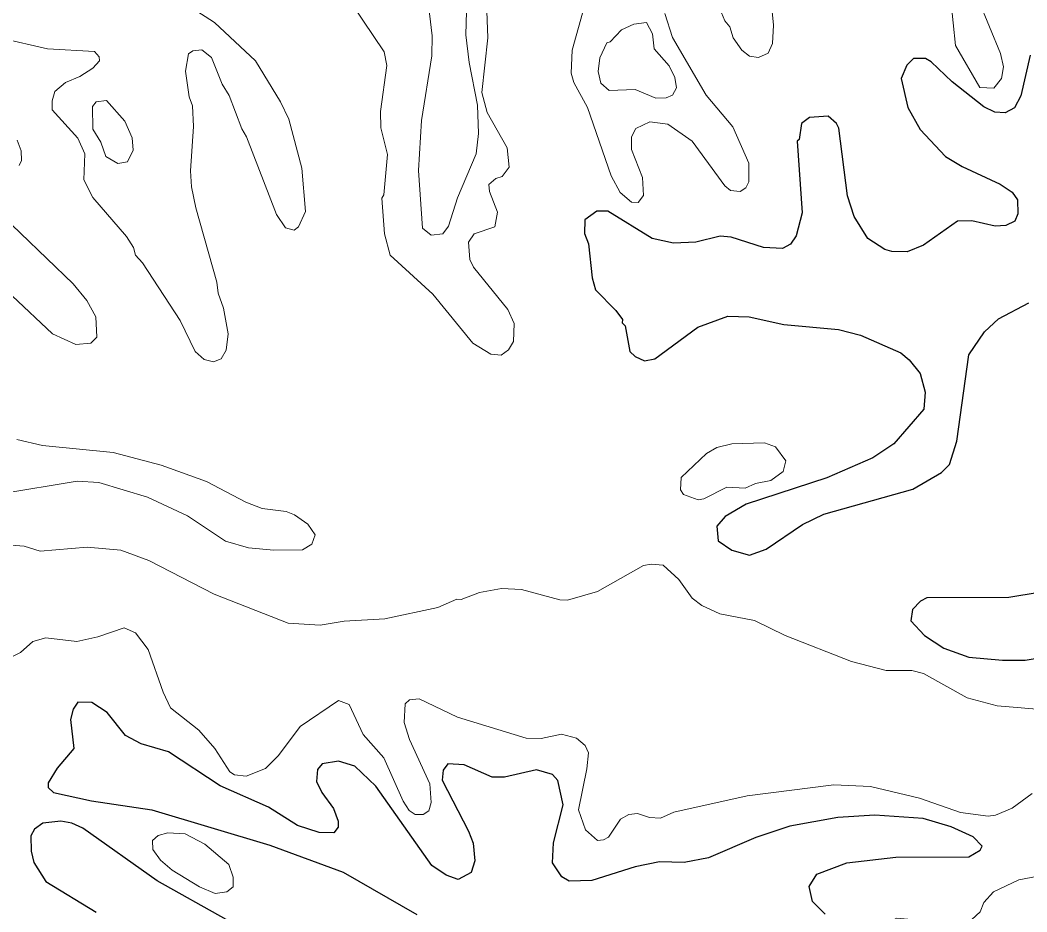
# Model space of a CAD drawing. Extents: x 763.2 to 816.8, y 7896.5 to 7952.7.
# Drawn here: x 793.638 to 796.889, y 7907.052 to 7909.931 of the extents above; entities that cross this region are included whole.
import ezdxf

# ---------------------------------------------------------------- set-up
doc = ezdxf.new("R2010")
doc.units = 0
doc.header["$LTSCALE"] = 0.064
doc.layers.add('1', color=7, linetype='Continuous', lineweight=25)
doc.layers.add('2', color=7, linetype='Continuous', lineweight=13)

msp = doc.modelspace()

# ---------------------------------------------------------------- linework, layer by layer
at = {"layer": '1'}
for points in [[(796.8998, 7909.8176), (796.8699, 7909.6862), (796.8492, 7909.648), (796.8194, 7909.6312), (796.7862, 7909.6333), (796.7504, 7909.6507), (796.648, 7909.7318), (796.5806, 7909.7966), (796.5623, 7909.8068), (796.5232, 7909.8069), (796.5016, 7909.7855), (796.4828, 7909.7426), (796.505, 7909.6491), (796.5446, 7909.5774), (796.627, 7909.4902), (796.6804, 7909.458), (796.803, 7909.4016), (796.8416, 7909.3754), (796.8589, 7909.3505), (796.8604, 7909.3057), (796.8501, 7909.2823), (796.8217, 7909.2682), (796.7866, 7909.2662), (796.7119, 7909.2825), (796.6649, 7909.2823), (796.5554, 7909.2042), (796.5029, 7909.1828), (796.453, 7909.184), (796.4304, 7909.1904), (796.3753, 7909.2258), (796.3311, 7909.2964), (796.3101, 7909.364), (796.2817, 7909.5823), (796.2748, 7909.5968), (796.2471, 7909.6208), (796.1868, 7909.616), (796.1612, 7909.5968), (796.1534, 7909.5458), (796.1474, 7909.5398), (796.1635, 7909.3088), (796.1437, 7909.2341), (796.126, 7909.2077), (796.1002, 7909.194), (796.0385, 7909.1967), (795.9343, 7909.2297), (795.8982, 7909.2331)], [(795.5003, 7909.3138), (795.4613, 7909.2864), (795.4606, 7909.2425), (795.4737, 7909.2088), (795.4854, 7909.0992), (795.4963, 7909.0598), (795.5616, 7908.9939), (795.5829, 7908.9644), (795.5826, 7908.9535), (795.5919, 7908.944), (795.6073, 7908.8614), (795.6238, 7908.8452), (795.6542, 7908.8309), (795.6878, 7908.8377), (795.827, 7908.9398), (795.9237, 7908.9751), (795.9928, 7908.9735), (796.1043, 7908.9485), (796.2813, 7908.9326), (796.3517, 7908.9142), (796.4825, 7908.8569), (796.5096, 7908.8344), (796.5444, 7908.79), (796.5611, 7908.7297), (796.5565, 7908.6754), (796.4596, 7908.5633), (796.392, 7908.5176), (796.2431, 7908.4532), (795.983, 7908.3687), (795.9151, 7908.3287), (795.8878, 7908.2971), (795.8926, 7908.2496), (795.9363, 7908.2196), (795.9934, 7908.2032), (796.047, 7908.2233), (796.1647, 7908.3026), (796.2335, 7908.3361), (796.5213, 7908.4163), (796.614, 7908.4707), (796.6398, 7908.4968), (796.6631, 7908.5719), (796.7014, 7908.8502), (796.7528, 7908.9245), (796.7981, 7908.9668), (796.8958, 7909.0182)], [(795.8982, 7909.2331), (795.8201, 7909.2145), (795.7478, 7909.2111), (795.679, 7909.2258), (795.5359, 7909.3136), (795.5003, 7909.3138)], [(796.9288, 7908.0827), (796.8309, 7908.0665), (796.5663, 7908.0662), (796.5452, 7908.0548), (796.5195, 7908.028), (796.5141, 7907.9911), (796.5588, 7907.9441), (796.6216, 7907.9035), (796.7021, 7907.8744), (796.8105, 7907.8643), (796.8843, 7907.8644), (796.9927, 7907.8825)], [(796.4661, 7907.2282), (796.7019, 7907.23), (796.7387, 7907.2513), (796.7449, 7907.2639), (796.7158, 7907.2939), (796.6452, 7907.3268), (796.554, 7907.3532), (796.3979, 7907.3646), (796.2787, 7907.3564), (796.1235, 7907.3282), (796.0142, 7907.2917), (795.8606, 7907.2265), (795.7824, 7907.2119), (795.7028, 7907.2133), (795.6246, 7907.1969), (795.4841, 7907.1529), (795.4107, 7907.1511), (795.3876, 7907.1649), (795.3567, 7907.2102), (795.3602, 7907.2751), (795.3913, 7907.3979), (795.3748, 7907.4756), (795.3572, 7907.4955), (795.3051, 7907.5107), (795.2023, 7907.4872), (795.162, 7907.4865), (795.0724, 7907.5272), (795.0195, 7907.53), (795.0044, 7907.5093), (795.0005, 7907.4767), (795.0858, 7907.313), (795.1005, 7907.2735), (795.1069, 7907.2166), (795.0948, 7907.1789), (795.0527, 7907.1563), (795.0141, 7907.1705), (794.9679, 7907.2018), (794.7865, 7907.4583), (794.7185, 7907.5225), (794.6665, 7907.5387), (794.6137, 7907.5294), (794.598, 7907.5113), (794.5951, 7907.4732), (794.6123, 7907.437), (794.65, 7907.386), (794.6648, 7907.3452), (794.6645, 7907.3254), (794.6511, 7907.3075), (794.6037, 7907.3084), (794.5334, 7907.3312), (794.4399, 7907.3901), (794.2835, 7907.4592), (794.1176, 7907.5683), (794.029, 7907.5942), (793.9786, 7907.6209), (793.9189, 7907.696), (793.8699, 7907.7274), (793.8247, 7907.7287), (793.8088, 7907.7064), (793.8007, 7907.6727), (793.8118, 7907.579), (793.7578, 7907.5158), (793.7287, 7907.4689), (793.7289, 7907.453), (793.7458, 7907.4376), (793.868, 7907.4104), (794.0634, 7907.3811), (794.444, 7907.2678), (794.6813, 7907.1806), (794.9187, 7907.0438)], [(794.3038, 7907.0274), (794.0806, 7907.1527), (793.8399, 7907.3227), (793.8053, 7907.3383), (793.7693, 7907.3446), (793.7112, 7907.3387), (793.6839, 7907.3185), (793.6725, 7907.2972), (793.6736, 7907.2481), (793.6821, 7907.2115), (793.7213, 7907.1501), (793.8835, 7907.0511)], [(796.2374, 7907.0449), (796.1974, 7907.0854), (796.1867, 7907.1338), (796.2111, 7907.1733), (796.3076, 7907.21), (796.4661, 7907.2282)]]:
    msp.add_lwpolyline(points, dxfattribs=at)
at = {"layer": '2'}
for points in [[(796.6203, 7910.0918), (796.6035, 7910.1526), (796.5744, 7910.1937), (796.5617, 7910.2269), (796.5715, 7910.3581), (796.5878, 7910.4158), (796.6142, 7910.4275), (796.6431, 7910.4076), (796.6607, 7910.2596), (796.7059, 7910.147), (796.7334, 7909.9957), (796.8041, 7909.823), (796.8143, 7909.7797), (796.8074, 7909.7424), (796.7823, 7909.7116), (796.7372, 7909.7136), (796.6584, 7909.8494), (796.6435, 7909.9951), (796.6233, 7910.0384)], [(795.5805, 7909.8998), (795.6201, 7909.918), (795.6605, 7909.9235), (795.6798, 7909.8864), (795.6858, 7909.8383), (795.7345, 7909.7832), (795.7527, 7909.7461), (795.7575, 7909.7122), (795.7452, 7909.6885), (795.7239, 7909.6805), (795.6911, 7909.6787), (795.6246, 7909.7064), (795.5407, 7909.7033), (795.513, 7909.7278), (795.5048, 7909.765), (795.5096, 7909.8095), (795.533, 7909.8575), (795.5435, 7909.8609)], [(793.9755, 7909.6043), (793.9163, 7909.6717), (793.8838, 7909.6675), (793.8721, 7909.652), (793.8731, 7909.5788), (793.8985, 7909.5367), (793.9149, 7909.4907), (793.9532, 7909.4684), (793.9847, 7909.4739), (794.0025, 7909.5108), (793.9993, 7909.5513)], [(793.6119, 7909.0413), (793.4746, 7909.1157), (793.383, 7909.1938), (793.2647, 7909.2597), (793.2402, 7909.3055), (793.2384, 7909.3437), (793.2455, 7909.3571), (793.2743, 7909.3807), (793.3228, 7909.4041), (793.4217, 7909.4074), (793.4947, 7909.3794), (793.5505, 7909.3376), (793.5534, 7909.3246), (793.8097, 7909.0794), (793.8534, 7909.0256), (793.8825, 7908.9732), (793.8851, 7908.9069), (793.8666, 7908.8878), (793.8181, 7908.8835), (793.7424, 7908.9182)], [(795.8545, 7908.5313), (795.8877, 7908.5512), (795.9363, 7908.5626), (796.0421, 7908.566), (796.0773, 7908.5537), (796.1107, 7908.5077), (796.1021, 7908.4738), (796.0623, 7908.4448), (796.0132, 7908.4346), (795.9796, 7908.42), (795.9208, 7908.4228), (795.8465, 7908.3854), (795.8272, 7908.3821), (795.7804, 7908.3996), (795.7711, 7908.4147), (795.7728, 7908.4548)], [(794.2175, 7907.133), (794.129, 7907.1866), (794.0909, 7907.2189), (794.0667, 7907.2537), (794.0659, 7907.2829), (794.084, 7907.299), (794.1154, 7907.3069), (794.1705, 7907.3035), (794.2343, 7907.271), (794.3114, 7907.2052), (794.3254, 7907.1637), (794.3257, 7907.1328), (794.3054, 7907.1169), (794.2673, 7907.1116)], [(797.0347, 7907.083), (797.0314, 7907.1206), (797.0026, 7907.1593), (796.9428, 7907.1707), (796.8634, 7907.1557), (796.7818, 7907.1166), (796.7508, 7907.0818), (796.7385, 7907.0522), (796.712, 7907.0275), (796.6739, 7907.01), (796.6287, 7907.0097), (796.6026, 7907.0195), (796.4686, 7907.0312), (796.4453, 7907.0183), (796.4398, 7906.9914), (796.4717, 7906.9454), (796.5596, 7906.8979), (796.6443, 7906.8783), (796.8449, 7906.9107), (796.8861, 7906.9079), (796.9171, 7906.9147), (796.9813, 7906.945), (797.0214, 7906.9952)]]:
    msp.add_lwpolyline(points, close=True, dxfattribs=at)
for points in [[(794.0106, 7909.1719), (794.033, 7909.1473), (794.155, 7908.961), (794.2034, 7908.8616), (794.2327, 7908.8356), (794.262, 7908.8276), (794.2871, 7908.8379), (794.3031, 7908.8657), (794.3099, 7908.9177), (794.2949, 7909.0006), (794.2771, 7909.0493), (794.2736, 7909.0853), (794.2049, 7909.3247), (794.1914, 7909.3924), (794.1882, 7909.4446), (794.1981, 7909.5876), (794.1946, 7909.6539), (794.1843, 7909.6837), (794.1719, 7909.7658), (794.1813, 7909.822), (794.1961, 7909.8317), (794.2243, 7909.8347), (794.256, 7909.8106), (794.29, 7909.7237), (794.3133, 7909.6878), (794.3537, 7909.5799), (794.3695, 7909.554), (794.4655, 7909.3038), (794.4948, 7909.2605), (794.5228, 7909.2533), (794.5371, 7909.2638), (794.5595, 7909.3127), (794.5477, 7909.4527), (794.5057, 7909.6106), (794.4783, 7909.6675), (794.3981, 7909.799), (794.2655, 7909.9235), (794.0344, 7910.0726)], [(795.0827, 7910.0718), (795.0773, 7909.8834), (795.0876, 7909.7939), (795.1151, 7909.6566), (795.1184, 7909.5645), (795.1106, 7909.4987), (795.0509, 7909.3575), (795.0214, 7909.2662), (795.0034, 7909.2411), (794.9654, 7909.2364), (794.9379, 7909.2591), (794.9246, 7909.4455), (794.9343, 7909.6065), (794.9672, 7909.8157), (794.9688, 7909.8801), (794.9543, 7909.9984)], [(795.2135, 7908.9963), (795.1021, 7909.1331), (795.0903, 7909.1586), (795.0861, 7909.2142), (795.1039, 7909.2413), (795.171, 7909.2637), (795.1791, 7909.3113), (795.1534, 7909.3777), (795.1514, 7909.3999), (795.1738, 7909.42), (795.1943, 7909.4261), (795.217, 7909.4565), (795.2106, 7909.5186), (795.1457, 7909.6322), (795.1286, 7909.6968), (795.148, 7909.8735), (795.1432, 7910.0181)], [(795.8973, 7909.9677), (795.9142, 7909.9288), (795.9303, 7909.9095), (795.9407, 7909.8737), (795.9691, 7909.8337), (795.9936, 7909.8141), (796.0228, 7909.8102), (796.0539, 7909.8239), (796.0682, 7909.8555), (796.0715, 7909.9143), (796.0631, 7909.9906)], [(794.711, 7909.9797), (794.8141, 7909.8282), (794.8226, 7909.7841), (794.8015, 7909.6356), (794.8032, 7909.5836), (794.8244, 7909.497), (794.8127, 7909.367), (794.8063, 7909.3566), (794.8143, 7909.2405), (794.833, 7909.172), (794.9706, 7909.0459), (795.1004, 7908.8882), (795.158, 7908.8521)], [(795.4537, 7909.9538), (795.4207, 7909.8341), (795.4177, 7909.7592), (795.4257, 7909.7292), (795.4699, 7909.649), (795.5469, 7909.4285), (795.5754, 7909.3747), (795.6125, 7909.3431), (795.6337, 7909.342), (795.6507, 7909.3649), (795.6477, 7909.4233), (795.6119, 7909.5137), (795.6122, 7909.554), (795.6265, 7909.5813), (795.6714, 7909.6029), (795.7298, 7909.5948), (795.8087, 7909.5405), (795.9142, 7909.3964), (795.9321, 7909.3812), (795.9631, 7909.3781), (795.982, 7909.3891), (795.9909, 7909.4092), (795.9911, 7909.4691), (795.9394, 7909.5861), (795.8538, 7909.6885), (795.7444, 7909.8752), (795.7202, 7909.9525)], [(793.5763, 7909.8728), (793.7262, 7909.8379), (793.8783, 7909.8291), (793.8927, 7909.8119), (793.8939, 7909.7993), (793.8731, 7909.7763), (793.8311, 7909.7485), (793.7846, 7909.7299), (793.7497, 7909.6999), (793.7413, 7909.6704), (793.7414, 7909.6416), (793.8241, 7909.5497), (793.8464, 7909.4989)], [(793.6352, 7909.4614), (793.6426, 7909.478), (793.641, 7909.5085), (793.6288, 7909.5435)], [(793.8464, 7909.4989), (793.8433, 7909.4149), (793.8728, 7909.3583), (793.9819, 7909.2321), (794.0041, 7909.1971), (794.0106, 7909.1719)], [(795.158, 7908.8521), (795.1917, 7908.8495), (795.2149, 7908.8664), (795.2317, 7908.893), (795.2334, 7908.9515), (795.2135, 7908.9963)], [(793.5756, 7908.4018), (793.822, 7908.4425), (793.8919, 7908.4379), (794.049, 7908.391), (794.1784, 7908.331), (794.3008, 7908.2484), (794.375, 7908.2277), (794.4572, 7908.2193), (794.5501, 7908.2213), (794.5796, 7908.2396), (794.5904, 7908.2687), (794.5668, 7908.304), (794.5239, 7908.3339), (794.4971, 7908.3441), (794.4194, 7908.3547), (794.3671, 7908.3748), (794.2396, 7908.4416), (794.0939, 7908.4939), (793.9379, 7908.5349), (793.7098, 7908.5577), (793.6269, 7908.5774)], [(796.9598, 7907.7033), (796.7934, 7907.7167), (796.6962, 7907.7427), (796.5557, 7907.8216), (796.5173, 7907.8314), (796.4352, 7907.8317), (796.3229, 7907.8605), (796.1091, 7907.9443), (796.0093, 7907.9922), (795.8975, 7908.0139), (795.8397, 7908.0411), (795.8087, 7908.0647), (795.7655, 7908.1248), (795.7151, 7908.1717), (795.6759, 7908.1748), (795.6515, 7908.1701), (795.5024, 7908.0859), (795.4058, 7908.0585), (795.3805, 7908.0594), (795.2572, 7908.0926), (795.193, 7908.0963), (795.1217, 7908.0828), (795.0626, 7908.0601), (795.048, 7908.0611), (794.9871, 7908.0346), (794.8161, 7907.9976), (794.6846, 7907.9906), (794.6068, 7907.9776), (794.5038, 7907.9843), (794.2646, 7908.0777), (794.0535, 7908.1863), (793.9627, 7908.2197), (793.8541, 7908.2292), (793.7025, 7908.216), (793.6504, 7908.2329), (793.6076, 7908.2358)], [(793.5837, 7907.8609), (793.6391, 7907.8889), (793.6791, 7907.9248), (793.7209, 7907.9362), (793.8208, 7907.9252), (793.8888, 7907.9404), (793.9741, 7907.9692), (794.0103, 7907.953), (794.0518, 7907.8988), (794.0996, 7907.7608), (794.1233, 7907.7112), (794.215, 7907.6385), (794.267, 7907.5799), (794.3155, 7907.5041), (794.3297, 7907.4947), (794.3674, 7907.4897), (794.4298, 7907.5144), (794.4727, 7907.5571), (794.5419, 7907.6502), (794.6665, 7907.7341), (794.7008, 7907.7212), (794.7462, 7907.6241), (794.8124, 7907.5494), (794.875, 7907.4097), (794.8943, 7907.3792), (794.9139, 7907.3665), (794.9396, 7907.3668), (794.9575, 7907.3786), (794.9654, 7907.4051), (794.9607, 7907.4651), (794.8952, 7907.6089), (794.8786, 7907.6629), (794.8817, 7907.7238), (794.8958, 7907.7361), (794.9266, 7907.7393), (795.0506, 7907.6807), (795.2723, 7907.6131), (795.3205, 7907.6113), (795.3862, 7907.6258), (795.4351, 7907.6128), (795.4626, 7907.5888), (795.4732, 7907.5658), (795.4684, 7907.5135), (795.4409, 7907.3816), (795.4638, 7907.3171), (795.5021, 7907.2827), (795.5219, 7907.2842), (795.5386, 7907.2934), (795.5773, 7907.3512), (795.6039, 7907.3667), (795.6316, 7907.3696), (795.6707, 7907.3565), (795.7063, 7907.3549)], [(795.7063, 7907.3549), (795.749, 7907.3742), (795.9862, 7907.4271), (796.2663, 7907.4616), (796.3847, 7907.4566), (796.5424, 7907.4187)], [(796.5424, 7907.4187), (796.6747, 7907.3725), (796.7645, 7907.3615), (796.7875, 7907.3646), (796.8414, 7907.3865), (796.9065, 7907.4338)]]:
    msp.add_lwpolyline(points, dxfattribs=at)

doc.saveas('drawing.dxf')
